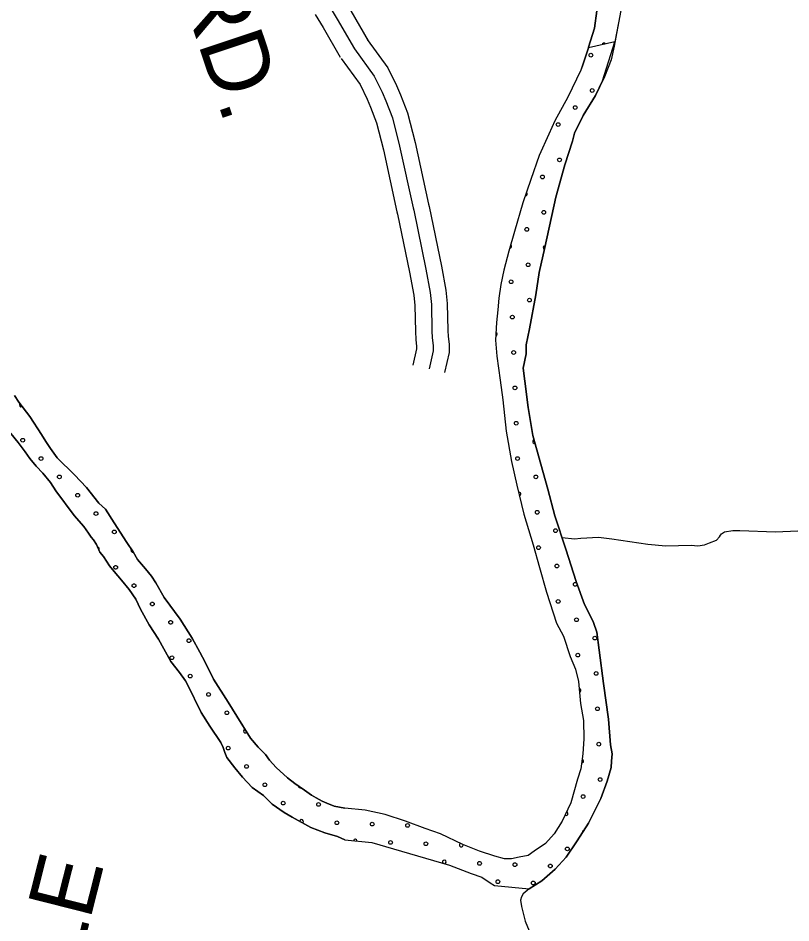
# Model space of a CAD drawing. Extents: x 1551132 to 1791609, y 378168 to 563823.
# Drawn here: x 1595259 to 1599667, y 481996 to 487154 of the extents above; entities that cross this region are included whole.
import ezdxf

# ---------------------------------------------------------------- set-up
doc = ezdxf.new("R2010")
doc.units = 0
for name, color, linetype in [('DESIGN - ROW - Right-of-Way and Easement Labels', 7, 'Continuous'), ('DESIGN - SCRATCH - User 1', 7, 'Continuous'), ('DESIGN - TRAFFIC CONTROL PERMANENT - Pavement Marking Text', 7, 'Continuous'), ('DESIGN - TRANSPORTATION - Edge of Traveled Way', 7, 'Continuous'), ('DESIGN - TRANSPORTATION - Text', 7, 'Continuous'), ('SURVEY - PROPERTY - Owners', 7, 'Continuous')]:
    doc.layers.add(name, color=color, linetype=linetype)

msp = doc.modelspace()

# ---------------------------------------------------------------- linework, layer by layer
at = {"layer": 'DESIGN - SCRATCH - User 1'}
for points in [[(1598078.874, 489122.927), (1598173.297, 489214.296), (1598291.635, 489046.467), (1598384.067, 488915.047), (1598440.723, 488804.119), (1598495.072, 488667.166), (1598537.738, 488556.413), (1598574.153, 488425.693), (1598624.002, 488248.713), (1598654.343, 488112.06), (1598680.101, 487927.372), (1598708.392, 487786.735), (1598721.266, 487694.391), (1598728.066, 487596.113), (1598713.833, 487413.925), (1598707.95, 487259.696), (1598682.308, 487125.743), (1598662.917, 487017.415), (1598511.212, 486983.555)], [(1598511.212, 486983.555), (1598512.554, 486987.597), (1598545.887, 487095.392), (1598559.111, 487195.428)], [(1598173.826, 482190.264), (1598246.407, 482235.449), (1598321.247, 482302.642), (1598384.096, 482369.994), (1598447.261, 482463.388), (1598512.518, 482564.774), (1598582.25, 482704.178), (1598619.482, 482803.914), (1598640.44, 482881.807), (1598642.882, 482917.85), (1598647.39, 482959.876), (1598638.007, 483010.094), (1598625.791, 483156.54), (1598598.283, 483361.287), (1598572.575, 483549.991), (1598559.826, 483652.352), (1598540.51, 483708.704), (1598520.993, 483749.03), (1598489.744, 483811.548), (1598441.329, 483942.41), (1598383.547, 484125.498), (1598319.857, 484316.678), (1598279.683, 484467.482), (1598239.417, 484610.269), (1598195.418, 484775.148), (1598167.344, 484933.819), (1598149.178, 485084.348), (1598140.087, 485158.608), (1598157.086, 485240.56), (1598155.703, 485290.678), (1598174.836, 485382.622), (1598211.21, 485576.552), (1598230.76, 485702.555), (1598262.526, 485846.451), (1598326.041, 486132.225), (1598376.332, 486317.963), (1598419.981, 486451.683), (1598432.547, 486497.618), (1598481.804, 486599.204), (1598551.211, 486712.565), (1598591.735, 486795.951), (1598662.917, 487017.415), (1598511.212, 486983.555)], [(1598511.212, 486983.555), (1598477.321, 486881.219), (1598468.93, 486855.877), (1598395.032, 486702.498), (1598319.358, 486567.178), (1598286.417, 486491.434), (1598230.91, 486369.889), (1598183.236, 486234.211), (1598137.587, 486100.516), (1598089.572, 485936.795), (1598058.197, 485824.967), (1598028.865, 485717.114), (1598011.865, 485635.162), (1598000.907, 485557.143), (1597994.099, 485491.1), (1597987.215, 485419.04), (1597981.965, 485316.904), (1597988.865, 485226.635), (1598009.198, 485090.114), (1598023.831, 484977.703), (1598041.655, 484799.123), (1598073.554, 484626.377), (1598103.92, 484491.732), (1598143.894, 484324.895), (1598195.801, 484151.907), (1598232.217, 484021.187), (1598272.508, 483880.4), (1598330.389, 483705.329), (1598369.497, 483630.693), (1598408.079, 483513.974), (1598437.203, 483441.464), (1598454.353, 483371.112), (1598466.836, 483246.708), (1598483.661, 483150.306), (1598486.394, 483046.062), (1598479.336, 482959.976), (1598468.286, 482873.949), (1598449.569, 482816.064), (1598411.895, 482680.269), (1598362.613, 482576.674), (1598315.697, 482503.114), (1598267.007, 482447.613), (1598202.45, 482404.336), (1598168.151, 482380.719), (1598116.019, 482371.352), (1598073.886, 482361.86), (1598033.854, 482360.36), (1597978.039, 482377.086), (1597890.341, 482404.245), (1597794.793, 482443.512), (1597667.479, 482503.23), (1597579.823, 482534.389), (1597468.292, 482575.865), (1597352.712, 482613.383), (1597238.989, 482638.859), (1597121.992, 482648.992)], [(1597121.992, 482648.992), (1597062.269, 482661.959), (1597020.586, 482678.634), (1596992.787, 482689.085), (1596959.154, 482709.627), (1596931.422, 482724.077), (1596891.931, 482752.728), (1596836.591, 482789.629), (1596795.158, 482822.305), (1596730.185, 482881.365), (1596692.911, 482923.982), (1596669.461, 482956.375), (1596628.162, 482997.051), (1596585.063, 483049.761), (1596507.165, 483175.064), (1596456.492, 483253.907), (1596372.694, 483385.302), (1596326.303, 483482.088), (1596295.246, 483538.606), (1596252.597, 483619.325), (1596182.398, 483726.494), (1596092.484, 483849.981), (1596043.902, 483934.8), (1596020.552, 483973.184), (1595985.245, 484013.768), (1595940.146, 484066.511), (1595914.888, 484110.938), (1595879.772, 484163.522), (1595807.674, 484276.725), (1595756.967, 484353.569), (1595719.568, 484388.178), (1595649.078, 484477.347), (1595580.338, 484550.482), (1595481.99, 484646.093), (1595442.908, 484700.744), (1595417.559, 484739.162), (1595392.234, 484779.588), (1595325.969, 484882.691), (1595263.346, 484963.726), (1595237.988, 485002.152)], [(1595193.072, 484816.789), (1595259.662, 484733.695), (1595298.77, 484681.044), (1595326.119, 484642.593), (1595361.393, 484600.008), (1595400.692, 484559.357), (1595443.8, 484506.648), (1595474.982, 484458.13), (1595578.613, 484318.409), (1595633.537, 484255.508), (1595660.894, 484217.049), (1595676.519, 484194.79), (1595688.244, 484178.598), (1595705.802, 484152.305), (1595725.093, 484109.979), (1595746.651, 484083.62), (1595779.766, 484031.069), (1595807.216, 483998.618), (1595848.381, 483949.933), (1595891.48, 483897.224), (1595930.529, 483840.572), (1595957.587, 483784.121), (1596006.111, 483695.302), (1596058.718, 483612.425), (1596130.591, 483485.222), (1596179.523, 483422.412), (1596212.739, 483375.86), (1596224.397, 483355.668), (1596303.712, 483194.331), (1596352.427, 483117.52), (1596414.859, 483024.476), (1596428.392, 482996.251), (1596437.925, 482968.083), (1596449.425, 482937.891), (1596494.432, 482879.148), (1596539.531, 482826.396), (1596594.521, 482767.495), (1596657.72, 482722.46), (1596708.877, 482673.626), (1596776.009, 482624.525), (1596821.524, 482597.791), (1596928.472, 482540.047), (1597007.878, 482508.763), (1597081.451, 482487.58), (1597123.1, 482468.904)], [(1597123.1, 482468.904), (1597276.738, 482454.02), (1597400.344, 482418.403), (1597581.748, 482364.027), (1597719.311, 482324.226), (1597842.767, 482276.583), (1597904.532, 482255.766), (1597952.172, 482225.107), (1597975.989, 482208.781), (1598173.826, 482190.264)]]:
    msp.add_lwpolyline(points, dxfattribs=at)
at = {"layer": 'DESIGN - TRAFFIC CONTROL PERMANENT - Pavement Marking Text'}
for centre in [(1598525.832, 486942.408), (1598525.832, 486942.408), (1598533.299, 486740.798), (1598533.299, 486740.798), (1598436.227, 486643.726), (1598436.227, 486643.726), (1598339.156, 486546.655), (1598339.156, 486546.655), (1598346.623, 486345.045), (1598346.623, 486345.045), (1598249.551, 486247.973), (1598249.551, 486247.973), (1598257.018, 486046.363), (1598257.018, 486046.363), (1598159.947, 485949.291), (1598159.947, 485949.291), (1598167.414, 485747.681), (1598167.414, 485747.681), (1598070.342, 485650.609), (1598070.342, 485650.609), (1598174.881, 485546.07), (1598174.881, 485546.07), (1598077.809, 485448.999), (1598077.809, 485448.999), (1598085.276, 485247.389), (1598085.276, 485247.389), (1598092.743, 485045.778), (1598092.743, 485045.778), (1598100.21, 484844.168), (1598100.21, 484844.168), (1595285.133, 484747.096), (1595285.133, 484747.096), (1595389.672, 484642.558), (1595389.672, 484642.558), (1598107.677, 484642.558), (1598107.677, 484642.558), (1595494.211, 484538.019), (1595494.211, 484538.019), (1598212.216, 484538.019), (1598212.216, 484538.019), (1595598.749, 484433.48), (1595598.749, 484433.48), (1595703.288, 484328.942), (1595703.288, 484328.942), (1598219.683, 484336.409), (1598219.683, 484336.409), (1595807.827, 484224.403), (1595807.827, 484224.403), (1598324.222, 484231.87), (1598324.222, 484231.87), (1598227.15, 484134.798), (1598227.15, 484134.798), (1595815.294, 484022.793), (1595815.294, 484022.793), (1598331.689, 484030.26), (1598331.689, 484030.26), (1595919.832, 483918.254), (1595919.832, 483918.254), (1598436.227, 483925.721), (1598436.227, 483925.721), (1596024.371, 483813.715), (1596024.371, 483813.715), (1598339.156, 483828.65), (1598339.156, 483828.65), (1596128.91, 483709.177), (1596128.91, 483709.177), (1598443.694, 483724.111), (1598443.694, 483724.111), (1596233.448, 483604.638), (1596233.448, 483604.638), (1598548.233, 483619.572), (1598548.233, 483619.572), (1596136.377, 483507.566), (1596136.377, 483507.566), (1598451.161, 483522.501), (1598451.161, 483522.501), (1596240.915, 483403.028), (1596240.915, 483403.028), (1598555.7, 483417.962), (1598555.7, 483417.962), (1596345.454, 483298.489), (1596345.454, 483298.489), (1596449.993, 483193.95), (1596449.993, 483193.95), (1598563.167, 483216.352), (1598563.167, 483216.352), (1598570.634, 483014.741), (1598570.634, 483014.741), (1596457.46, 482992.34), (1596457.46, 482992.34), (1596561.998, 482887.802), (1596561.998, 482887.802), (1598578.101, 482813.131), (1598578.101, 482813.131), (1596666.537, 482783.263), (1596666.537, 482783.263), (1598481.03, 482716.059), (1598481.03, 482716.059), (1596771.076, 482678.724), (1596771.076, 482678.724), (1596972.686, 482671.257), (1596972.686, 482671.257), (1597077.225, 482566.718), (1597077.225, 482566.718), (1597278.835, 482559.251), (1597278.835, 482559.251), (1597480.445, 482551.784), (1597480.445, 482551.784), (1597383.374, 482454.713), (1597383.374, 482454.713), (1597584.984, 482447.246), (1597584.984, 482447.246), (1598391.425, 482417.378), (1598391.425, 482417.378), (1597891.133, 482335.24), (1597891.133, 482335.24), (1598092.743, 482327.773), (1598092.743, 482327.773), (1598294.353, 482320.306), (1598294.353, 482320.306), (1597995.672, 482230.701), (1597995.672, 482230.701), (1598197.282, 482223.234), (1598197.282, 482223.234)]:
    msp.add_circle(centre, 10.56, dxfattribs=at)
for centre, start, end in [((1598600.405, 487000.53), 28.310341, 176.853624), ((1598152.48, 486150.901), 263.10111, 59.194838), ((1598062.875, 485852.219), 270.028845, 58.626656), ((1598264.485, 485844.752), 89.944567, 245.08582), ((1597980.737, 485351.927), 283.696739, 70.4182), ((1595277.666, 484948.707), 139.427617, 295.965331), ((1598204.749, 484739.629), 104.168408, 285.714713), ((1598115.144, 484440.947), 288.459162, 98.488867), ((1595710.755, 484127.331), 328.14421, 80.860117), ((1595912.365, 484119.864), 139.445842, 287.491075), ((1598458.629, 483320.89), 279.857332, 91.602705), ((1596554.531, 483089.412), 93.638025, 330.098512), ((1598473.563, 482917.67), 264.506427, 80.854668), ((1596868.147, 482775.796), 180.912685, 291.69619), ((1598383.958, 482618.988), 238.592031, 70.525427), ((1596875.614, 482574.186), 303.821877, 179.446601), ((1598488.497, 482514.449), 99.03087, 195.434493), ((1597181.763, 482462.18), 0.097785, 168.835455), ((1597786.594, 482439.779), 114.345447, 16.13014), ((1597689.523, 482342.707), 280.078122, 227.648472)]:
    msp.add_arc(centre, 10.56, start, end, dxfattribs=at)
at = {"layer": 'DESIGN - TRANSPORTATION - Edge of Traveled Way'}
for points in [[(1598707.95, 487259.696), (1598682.308, 487125.743), (1598658.684, 486993.781), (1598641.726, 486915.837), (1598602.518, 486818.135), (1598551.211, 486712.565), (1598481.804, 486599.204), (1598432.547, 486497.618), (1598419.981, 486451.683), (1598376.332, 486317.963), (1598326.041, 486132.225), (1598262.526, 485846.451), (1598230.76, 485702.555), (1598211.21, 485576.552), (1598174.836, 485382.622), (1598155.703, 485290.678), (1598157.086, 485240.56), (1598140.087, 485158.608), (1598149.178, 485084.348), (1598167.344, 484933.819), (1598195.418, 484775.148), (1598239.417, 484610.269), (1598279.683, 484467.482), (1598319.857, 484316.678), (1598383.547, 484125.498), (1598441.329, 483942.41), (1598489.744, 483811.548), (1598520.993, 483749.03), (1598540.51, 483708.704), (1598559.826, 483652.352), (1598572.575, 483549.991), (1598598.283, 483361.287), (1598625.791, 483156.54), (1598638.007, 483010.094), (1598647.39, 482959.876), (1598642.882, 482917.85), (1598640.44, 482881.807), (1598619.482, 482803.914), (1598582.25, 482704.178), (1598512.518, 482564.774), (1598447.261, 482463.388), (1598384.096, 482369.994), (1598321.247, 482302.642), (1598246.407, 482235.449), (1598173.826, 482190.264)], [(1598559.111, 487195.428), (1598545.887, 487095.392), (1598512.554, 486987.597), (1598468.93, 486855.877), (1598395.032, 486702.498), (1598319.358, 486567.178), (1598286.417, 486491.434), (1598230.91, 486369.889), (1598183.236, 486234.211), (1598137.587, 486100.516), (1598089.572, 485936.795), (1598058.197, 485824.967), (1598028.865, 485717.114), (1598011.865, 485635.162), (1598000.907, 485557.143), (1597994.099, 485491.1), (1597987.215, 485419.04), (1597981.965, 485316.904), (1597988.865, 485226.635), (1598009.198, 485090.114), (1598023.831, 484977.703), (1598041.655, 484799.123), (1598073.554, 484626.377), (1598103.92, 484491.732), (1598143.894, 484324.895), (1598195.801, 484151.907), (1598232.217, 484021.187), (1598272.508, 483880.4), (1598330.389, 483705.329), (1598369.497, 483630.693), (1598408.079, 483513.974), (1598437.203, 483441.464), (1598454.353, 483371.112), (1598466.836, 483246.708), (1598483.661, 483150.306), (1598486.394, 483046.062), (1598479.336, 482959.976), (1598468.286, 482873.949), (1598449.569, 482816.064), (1598411.895, 482680.269), (1598362.613, 482576.674), (1598315.697, 482503.114), (1598267.007, 482447.613), (1598202.45, 482404.336), (1598168.151, 482380.719), (1598116.019, 482371.352), (1598073.886, 482361.86), (1598033.854, 482360.36), (1597978.039, 482377.086), (1597890.341, 482404.245), (1597794.793, 482443.512), (1597667.479, 482503.23), (1597579.823, 482534.389), (1597468.292, 482575.865), (1597352.712, 482613.383), (1597238.989, 482638.859), (1597121.992, 482648.992)], [(1595237.988, 485002.152), (1595263.346, 484963.726), (1595325.969, 484882.691), (1595392.234, 484779.588), (1595417.559, 484739.162), (1595442.908, 484700.744), (1595481.99, 484646.093), (1595580.338, 484550.482), (1595649.078, 484477.347), (1595719.568, 484388.178), (1595756.967, 484353.569), (1595807.674, 484276.725), (1595879.772, 484163.522), (1595914.888, 484110.938), (1595940.146, 484066.511), (1595985.245, 484013.768), (1596020.552, 483973.184), (1596043.902, 483934.8), (1596092.484, 483849.981), (1596182.398, 483726.494), (1596252.597, 483619.325), (1596295.246, 483538.606), (1596326.303, 483482.088), (1596372.694, 483385.302), (1596456.492, 483253.907), (1596507.165, 483175.064), (1596585.063, 483049.761), (1596628.162, 482997.051), (1596669.461, 482956.375), (1596692.911, 482923.982), (1596730.185, 482881.365), (1596795.158, 482822.305), (1596836.591, 482789.629), (1596891.931, 482752.728), (1596931.422, 482724.077), (1596959.154, 482709.627), (1596992.787, 482689.085), (1597020.586, 482678.634), (1597062.269, 482661.959), (1597121.992, 482648.992)], [(1597123.1, 482468.904), (1597081.451, 482487.58), (1597007.878, 482508.763), (1596928.472, 482540.047), (1596821.524, 482597.791), (1596776.009, 482624.525), (1596708.877, 482673.626), (1596657.72, 482722.46), (1596594.521, 482767.495), (1596539.531, 482826.396), (1596494.432, 482879.148), (1596449.425, 482937.891), (1596437.925, 482968.083), (1596428.392, 482996.251), (1596414.859, 483024.476), (1596352.427, 483117.52), (1596303.712, 483194.331), (1596224.397, 483355.668), (1596212.739, 483375.86), (1596179.523, 483422.412), (1596130.591, 483485.222), (1596058.718, 483612.425), (1596006.111, 483695.302), (1595957.587, 483784.121), (1595930.529, 483840.572), (1595891.48, 483897.224), (1595848.381, 483949.933), (1595807.216, 483998.618), (1595779.766, 484031.069), (1595746.651, 484083.62), (1595725.093, 484109.979), (1595705.802, 484152.305), (1595688.244, 484178.598), (1595676.519, 484194.79), (1595660.894, 484217.049), (1595633.537, 484255.508), (1595578.613, 484318.409), (1595474.982, 484458.13), (1595443.8, 484506.648), (1595400.692, 484559.357), (1595361.393, 484600.008), (1595326.119, 484642.593), (1595298.77, 484681.044), (1595259.662, 484733.695), (1595193.072, 484816.789)], [(1597123.1, 482468.904), (1597276.738, 482454.02), (1597400.344, 482418.403), (1597581.748, 482364.027), (1597719.311, 482324.226), (1597842.767, 482276.583), (1597904.532, 482255.766), (1597952.172, 482225.107), (1597975.989, 482208.781), (1598173.826, 482190.264)]]:
    msp.add_lwpolyline(points, dxfattribs=at)
at = {"layer": 'DESIGN - TRANSPORTATION - Text'}
for points in [[(1598361.131, 484192.791), (1598432.287, 484185.008), (1598468.345, 484188.566), (1598568.459, 484195.325), (1598644.357, 484184.358), (1598850.078, 484155.724), (1598953.975, 484144.399), (1599098.072, 484148.607), (1599136.054, 484146.124), (1599174.137, 484151.657), (1599202.286, 484163.333), (1599242.468, 484176.858), (1599258.718, 484196.692), (1599264.951, 484206.626), (1599270.943, 484214.576), (1599287.067, 484224.393), (1599335.175, 484231.801), (1599375.207, 484233.31), (1599579.169, 484224.735), (1599705.291, 484231.168)], [(1598173.826, 482190.264), (1598139.451, 482160.638), (1598129.252, 482144.738), (1598125.01, 482124.746), (1598130.568, 482088.603), (1598151.568, 482006.176), (1598172.892, 481949.8)]]:
    msp.add_lwpolyline(points, dxfattribs=at)
at = {"layer": 'SURVEY - PROPERTY - Owners'}
for points in [[(1597038.572, 487214.685), (1597079.496, 487147.992), (1597176.744, 486978.354)], [(1596952.574, 487174.543), (1596998.398, 487099.874), (1597094.946, 486931.453)], [(1597157.511, 487194.285), (1597255.434, 487023.472)], [(1597250.025, 487031.814), (1597368.064, 486869.993), (1597417.388, 486768.899), (1597440.546, 486717.065), (1597480.536, 486613.162), (1597522.727, 486443.916), (1597599.317, 486093.89), (1597603.341, 486079.298), (1597673.115, 485740.423), (1597698.689, 485601.802), (1597706.889, 485526.225), (1597709.613, 485372.98), (1597711.047, 485338.137), (1597716.922, 485294.153), (1597716.897, 485246.985), (1597691.555, 485134.282)], [(1597176.744, 486978.354), (1597290.058, 486823.009), (1597335.198, 486730.498), (1597356.756, 486682.247), (1597393.872, 486585.794), (1597434.396, 486423.24), (1597511.227, 486072.123), (1597515.102, 486058.072), (1597584.083, 485723.047), (1597608.874, 485588.66), (1597616.266, 485520.517), (1597618.941, 485370.305), (1597620.591, 485330.245), (1597626.215, 485288.144), (1597626.199, 485257.085), (1597603.058, 485154.182)], [(1597100.57, 486922.786), (1597208.976, 486774.166), (1597249.758, 486690.58), (1597269.65, 486646.054), (1597303.79, 486557.352), (1597342.581, 486401.748), (1597419.654, 486049.489), (1597423.379, 486036.005), (1597491.535, 485704.98), (1597515.51, 485575.002), (1597522.068, 485514.583), (1597524.685, 485367.521), (1597526.559, 485322.045), (1597531.926, 485281.894), (1597531.918, 485267.585), (1597511.068, 485174.875)]]:
    msp.add_lwpolyline(points, dxfattribs=at)

# ---------------------------------------------------------------- texts
at = {"layer": 'DESIGN - ROW - Right-of-Way and Easement Labels'}
for s, height, rotation, p in [('RD.', 370.0076, 288.507358, (1596169.3, 487350.22)), ('DALE', 370.0086, 75.795328, (1595432.432, 481073.288))]:
    msp.add_text(s, height=height, rotation=rotation, dxfattribs=at).set_placement(p)

doc.saveas('drawing.dxf')
